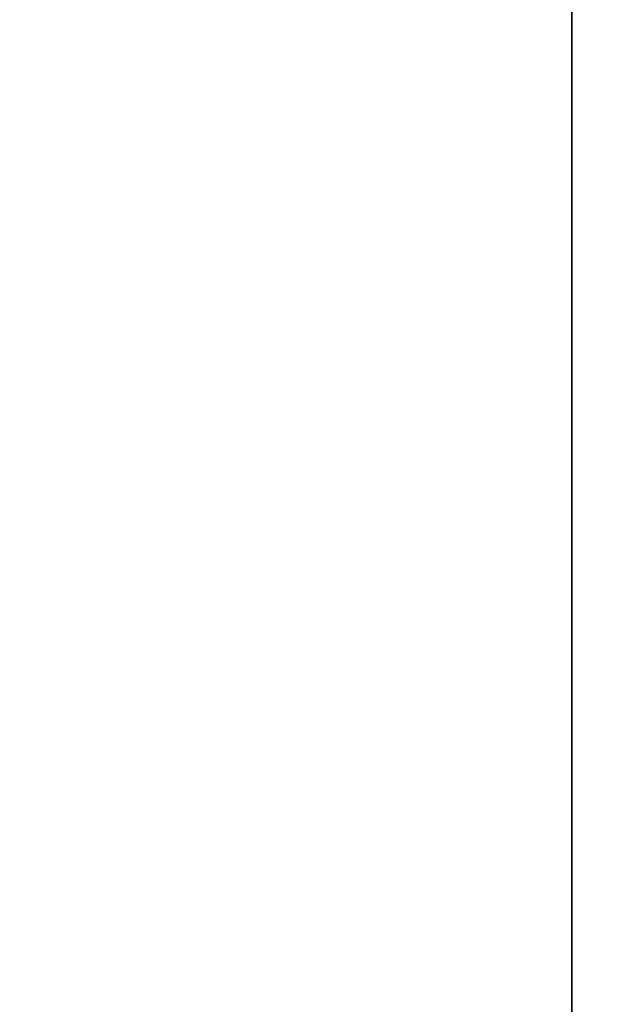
# Model space of a CAD drawing. Header units: millimetres. Extents: x -527 to 5177, y -116 to 161.
# Tile 984 of 1056: x 3438 to 3481, y 14 to 84. Entities that reach past the tile are written whole.
import ezdxf

# ---------------------------------------------------------------- set-up
doc = ezdxf.new("R2010")
doc.units = ezdxf.units.MM
doc.layers.add('151', color=7, linetype='Continuous', true_color=0xffffff)

# ---------------------------------------------------------------- blocks, each defined once
blk = doc.blocks.new('UG_SURFACE_281')
at = {"layer": '151', "color": 252, "linetype": 'Continuous', "lineweight": 35}
for points in [[(3627, -9.3, 2212.25), (3627, 142.4, 2212.25), (2373, 142.4, 2212.25), (2373, -9.3, 2212.25)], [(2523, -9.3, 2062.25), (2523, 142.4, 2062.25), (3477, 142.4, 2062.25), (3477, -9.3, 2062.25)], [(3477, -9.3, -7.75), (3477, 142.4, -7.75), (3627, 142.4, -7.75), (3627, -9.3, -7.75)], [(3477, -9.3, 2062.25), (3477, 142.4, 2062.25), (3477, 142.4, -7.75), (3477, -9.3, -7.75)]]:
    blk.add_3dface(points, dxfattribs=at)

msp = doc.modelspace()

# ---------------------------------------------------------------- linework, layer by layer
at = {"layer": '151', "color": 251, "linetype": 'Continuous', "lineweight": -3, "true_color": 0x636466}
for p, q in [((3477, 142.4, -7.75), (3477, -9.3, -7.75)), ((3477, -9.3, 2062.25), (3477, 142.4, 2062.25))]:
    msp.add_line(p, q, dxfattribs=at)

# ---------------------------------------------------------------- block references
msp.add_blockref('UG_SURFACE_281', (0, 0), dxfattribs=at)

doc.saveas('drawing.dxf')
